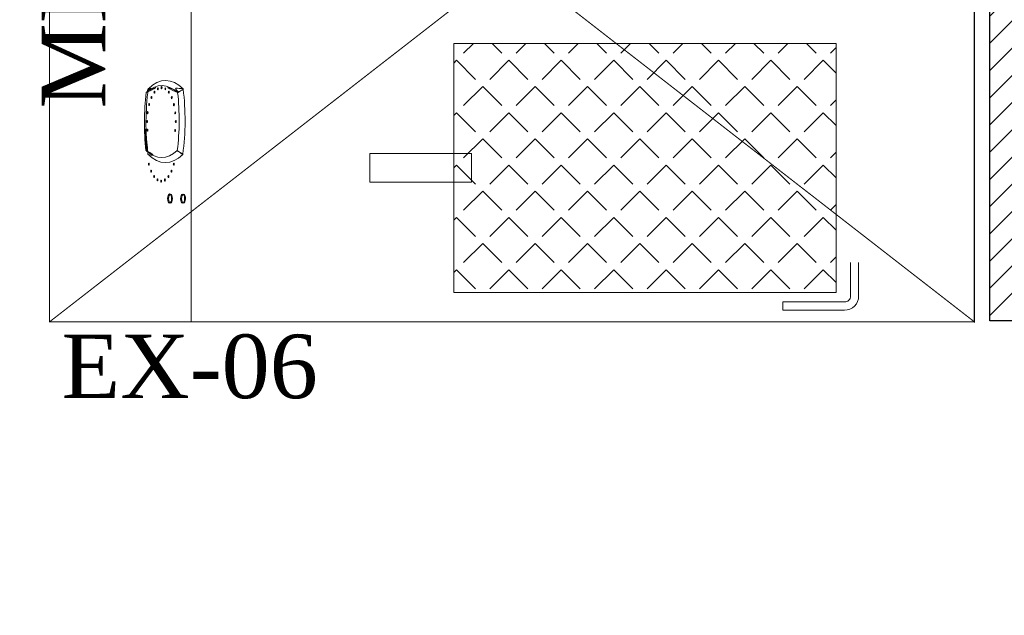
# Model space of a CAD drawing. Extents: x 3940905 to 4145695, y 925352 to 1109797.
# Tile 813 of 1056: x 4040413 to 4041371, y 1098780 to 1099360. Entities that reach past the tile are written whole.
import ezdxf

# ---------------------------------------------------------------- set-up
doc = ezdxf.new("R2010")
doc.units = 0
doc.header["$LTSCALE"] = 750
doc.header["$MEASUREMENT"] = 0
doc.linetypes.add('DASHED', pattern=[0.75, 0.5, -0.25])
doc.layers.add('CIVIL WALLS', color=7, linetype='CONTINUOUS', lineweight=30)
doc.layers.add('CKD Equipments', color=252, linetype='CONTINUOUS', lineweight=0)
for name, color, linetype in [('CKD-Hood', 1, 'CONTINUOUS'), ('PDF_A - TEXT', 7, 'CONTINUOUS'), ('S-Hatch_8', 7, 'CONTINUOUS')]:
    doc.layers.add(name, color=color, linetype=linetype)
doc.styles.add('CKD_Dimension Text', font='BOOKOS.TTF')

msp = doc.modelspace()

# ---------------------------------------------------------------- hatches: boundary and pattern name
at = {"layer": 'S-Hatch_8'}
h = msp.add_hatch(dxfattribs=at)
h.set_pattern_fill('ANSI31', color=6, scale=150)
h.set_pattern_definition([(45, (55598.31700844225, 54286.19319555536), (-13.25825214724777, 13.25825214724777), [])])
h.paths.add_polyline_path([(4032909.708053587, 1095539.541646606), (4032784.708053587, 1095539.541646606), (4032784.708053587, 1094658.281501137), (4032909.708053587, 1094658.281501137)], flags=16)
h.paths.add_polyline_path([(4032934.708053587, 1095564.541646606), (4032759.708053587, 1095564.541646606), (4032759.708053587, 1094633.281501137), (4032934.708053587, 1094633.281501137)])
h.paths.add_polyline_path([(4036035.805099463, 1097319.499900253), (4036035.805446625, 1097194.494842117), (4032909.708053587, 1097194.499894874), (4032909.708053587, 1096488.478563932), (4032784.708053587, 1096488.478563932), (4032784.708053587, 1097319.499894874)], flags=16)
h.paths.add_polyline_path([(4039335.650346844, 1096588.975552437), (4040986.995104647, 1096589.000484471), (4040986.995104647, 1096464.000484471), (4039335.650346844, 1096463.975552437)], flags=17)
h.paths.add_polyline_path([(4039335.650346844, 1096613.975552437), (4041011.995104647, 1096614.000484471), (4041011.995104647, 1096439.000484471), (4039335.650346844, 1096438.975552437)])
h.paths.add_polyline_path([(4040861.995129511, 1095258.735381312), (4040861.995129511, 1095688.975552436), (4040986.995129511, 1095688.975552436), (4040986.995129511, 1095258.735381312), (4042011.995129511, 1095258.735381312), (4042011.995129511, 1095133.635725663), (4039635.806663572, 1095133.585897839), (4039635.806663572, 1095258.685553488)], flags=16)
h.paths.add_polyline_path([(4040836.995129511, 1095283.635725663), (4040836.995129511, 1095688.975552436), (4041011.995129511, 1095688.975552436), (4041011.995129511, 1095283.635725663), (4042036.995129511, 1095283.635725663), (4042036.995129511, 1095108.635725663), (4039635.806663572, 1095108.635725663), (4039635.806663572, 1095283.635725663)])
h.paths.add_polyline_path([(4044826.613418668, 1095744.138282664), (4044825.062161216, 1098019.678180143), (4044714.130296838, 1098019.437301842), (4044714.130296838, 1096994.436953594), (4043386.995129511, 1096994.436953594), (4043386.995129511, 1098078.435079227), (4043261.995129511, 1098078.435079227), (4043261.995129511, 1094831.376994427), (4043386.995129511, 1094831.376994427), (4043386.995129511, 1096869.437371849), (4044714.132659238, 1096869.437371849), (4044714.127934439, 1095868.902017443), (4044186.933132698, 1095868.925353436), (4044186.933132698, 1095743.925378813)], flags=17)
h.paths.add_polyline_path([(4044825.045283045, 1098044.43677232), (4044689.130296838, 1098044.437301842), (4044689.130296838, 1097019.436953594), (4043411.995129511, 1097019.436953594), (4043411.995129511, 1098103.435079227), (4043236.995129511, 1098103.435079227), (4043236.995129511, 1094806.376994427), (4043411.995129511, 1094806.376994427), (4043411.995129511, 1096844.437371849), (4044689.131477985, 1096844.437371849), (4044689.129115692, 1095893.903200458), (4044161.933132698, 1095893.92653471), (4044161.933132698, 1095718.926560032), (4044826.630296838, 1095719.379690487)])
h.paths.add_polyline_path([(4043386.995129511, 1099092.269813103), (4043753.586112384, 1099092.269813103), (4043753.586112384, 1099217.269813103), (4043263.420355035, 1099217.269813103), (4043263.420355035, 1098878.431147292), (4043386.995129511, 1098878.431147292)], flags=16)
h.paths.add_polyline_path([(4043411.995129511, 1099067.269813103), (4043753.586112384, 1099067.269813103), (4043753.586112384, 1099242.269813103), (4043236.948396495, 1099242.269813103), (4043236.995129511, 1098853.431147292), (4043411.995129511, 1098853.431147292)])
h.paths.add_polyline_path([(4041381.48962328, 1099092.269813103), (4041381.48962328, 1102053.431147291), (4041506.48962328, 1102053.431147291), (4041506.48962328, 1099217.269813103), (4042311.104466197, 1099217.269813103), (4042311.104466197, 1099092.269813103)], flags=16)
h.paths.add_polyline_path([(4041356.48962328, 1099067.269813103), (4041356.48962328, 1102078.431147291), (4041531.48962328, 1102078.431147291), (4041531.48962328, 1099242.269813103), (4042336.104466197, 1099242.269813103), (4042336.104466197, 1099067.269813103)])
h.paths.add_polyline_path([(4035556.806663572, 1097344.499894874), (4035556.806663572, 1097319.499900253), (4035436.806663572, 1097319.499900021), (4035436.806663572, 1097344.499894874), (4032759.708053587, 1097344.499894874), (4032759.708053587, 1096463.478563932), (4032934.708053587, 1096463.478563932), (4032934.708053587, 1097169.499894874), (4036035.80666357, 1097168.94985208), (4036035.80666357, 1097344.499894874)])

# ---------------------------------------------------------------- linework, layer by layer
at = {"layer": 'CIVIL WALLS', "color": 6, "elevation": -7.609400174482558}
msp.add_lwpolyline([(4041356.48962328, 1099067.269813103), (4041356.48962328, 1102078.431147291), (4041531.48962328, 1102078.431147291), (4041531.48962328, 1099242.269813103), (4042336.104466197, 1099242.269813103), (4042336.104466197, 1099067.269813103)], close=True, dxfattribs=at)
at = {"layer": 'CKD Equipments'}
for p, q in [((4040579.237558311, 1099701.171513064, -7.609400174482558), (4040579.237558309, 1099066.171513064, -7.609400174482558)), ((4041341.237558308, 1099066.171513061, -7.609400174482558), (4041341.23755831, 1099701.171513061, -7.609400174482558)), ((4041206.870065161, 1099337.297465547, -7.609400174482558), (4040834.87758484, 1099337.297465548, -7.609400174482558)), ((4040834.87758484, 1099337.297465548, -7.609400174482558), (4040834.877584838, 1099094.920536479, -7.609400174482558)), ((4041206.87006516, 1099094.920536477, -7.609400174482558), (4041206.870065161, 1099337.297465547, -7.609400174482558)), ((4040852.047259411, 1099230.067042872, -7.609400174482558), (4040753.098870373, 1099230.067042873, -7.609400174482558)), ((4040753.098870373, 1099230.067042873, -7.609400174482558), (4040753.098870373, 1099202.150959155, -7.609400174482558)), ((4040852.047259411, 1099202.150959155, -7.609400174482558), (4040852.047259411, 1099230.067042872, -7.609400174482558)), ((4040753.098870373, 1099202.150959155, -7.609400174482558), (4040852.047259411, 1099202.150959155, -7.609400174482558)), ((4040834.877584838, 1099094.920536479, -7.609400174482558), (4041206.87006516, 1099094.920536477, -7.609400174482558)), ((4041155.189687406, 1099077.616094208, -7.609400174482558), (4041155.189687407, 1099085.616094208, -7.609400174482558)), ((4040579.237558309, 1099066.171513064, -7.609400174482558), (4041341.237558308, 1099066.171513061, -7.609400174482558))]:
    msp.add_line(p, q, dxfattribs=at)
at = {"layer": 'CKD Equipments', "linetype": 'Continuous'}
for p, q in [((4040853.943101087, 1099337.297465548, -7.609400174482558), (4040844.474765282, 1099327.829129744, -7.609400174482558)), ((4040872.086122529, 1099337.297465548, -7.609400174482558), (4040881.554458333, 1099327.829129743, -7.609400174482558)), ((4040904.927679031, 1099337.297465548, -7.609400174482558), (4040895.459343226, 1099327.829129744, -7.609400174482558)), ((4040923.070700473, 1099337.297465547, -7.609400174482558), (4040932.539036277, 1099327.829129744, -7.609400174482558)), ((4040955.912256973, 1099337.297465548, -7.609400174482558), (4040946.44392117, 1099327.829129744, -7.609400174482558)), ((4040974.055278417, 1099337.297465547, -7.609400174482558), (4040983.52361422, 1099327.829129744, -7.609400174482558)), ((4041006.896834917, 1099337.297465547, -7.609400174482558), (4040997.428499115, 1099327.829129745, -7.609400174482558)), ((4041025.039856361, 1099337.297465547, -7.609400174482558), (4041034.508192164, 1099327.829129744, -7.609400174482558)), ((4041057.88141286, 1099337.297465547, -7.609400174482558), (4041048.413077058, 1099327.829129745, -7.609400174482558)), ((4041076.024434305, 1099337.297465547, -7.609400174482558), (4041085.492770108, 1099327.829129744, -7.609400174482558)), ((4041108.865990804, 1099337.297465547, -7.609400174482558), (4041099.397655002, 1099327.829129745, -7.609400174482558)), ((4041127.009012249, 1099337.297465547, -7.609400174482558), (4041136.477348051, 1099327.829129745, -7.609400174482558)), ((4041159.850568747, 1099337.297465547, -7.609400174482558), (4041150.382232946, 1099327.829129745, -7.609400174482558)), ((4041177.993590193, 1099337.297465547, -7.609400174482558), (4041187.461925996, 1099327.829129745, -7.609400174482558)), ((4041206.870065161, 1099333.332384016, -7.609400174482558), (4041201.366810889, 1099327.829129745, -7.609400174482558)), ((4040837.522322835, 1099320.876687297, -7.609400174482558), (4040834.877584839, 1099318.231949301, -7.609400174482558)), ((4040837.522322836, 1099320.876687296, -7.609400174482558), (4040856.062169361, 1099302.336840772, -7.609400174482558)), ((4040888.506900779, 1099320.876687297, -7.609400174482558), (4040869.967054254, 1099302.336840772, -7.609400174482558)), ((4040888.50690078, 1099320.876687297, -7.609400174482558), (4040907.046747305, 1099302.336840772, -7.609400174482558)), ((4040939.491478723, 1099320.876687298, -7.609400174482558), (4040920.951632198, 1099302.336840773, -7.609400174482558)), ((4040939.491478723, 1099320.876687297, -7.609400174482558), (4040958.031325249, 1099302.336840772, -7.609400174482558)), ((4040990.476056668, 1099320.876687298, -7.609400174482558), (4040971.936210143, 1099302.336840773, -7.609400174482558)), ((4040990.476056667, 1099320.876687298, -7.609400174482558), (4041009.015903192, 1099302.336840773, -7.609400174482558)), ((4041041.460634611, 1099320.876687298, -7.609400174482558), (4041022.920788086, 1099302.336840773, -7.609400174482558)), ((4041041.460634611, 1099320.876687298, -7.609400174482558), (4041060.000481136, 1099302.336840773, -7.609400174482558)), ((4041092.445212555, 1099320.876687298, -7.609400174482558), (4041073.90536603, 1099302.336840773, -7.609400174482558)), ((4041092.445212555, 1099320.876687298, -7.609400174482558), (4041110.98505908, 1099302.336840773, -7.609400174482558)), ((4041143.429790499, 1099320.876687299, -7.609400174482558), (4041124.889943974, 1099302.336840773, -7.609400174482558)), ((4041143.429790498, 1099320.876687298, -7.609400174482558), (4041161.969637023, 1099302.336840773, -7.609400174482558)), ((4041194.414368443, 1099320.876687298, -7.609400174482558), (4041175.874521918, 1099302.336840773, -7.609400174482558)), ((4041194.414368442, 1099320.876687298, -7.609400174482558), (4041206.87006516, 1099308.420990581, -7.609400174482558)), ((4040863.014611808, 1099295.384398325, -7.609400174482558), (4040844.474765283, 1099276.8445518, -7.609400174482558)), ((4040863.014611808, 1099295.384398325, -7.609400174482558), (4040881.554458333, 1099276.8445518, -7.609400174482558)), ((4040913.999189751, 1099295.384398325, -7.609400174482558), (4040895.459343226, 1099276.8445518, -7.609400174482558)), ((4040913.999189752, 1099295.384398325, -7.609400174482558), (4040932.539036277, 1099276.8445518, -7.609400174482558)), ((4040964.983767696, 1099295.384398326, -7.609400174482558), (4040946.443921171, 1099276.844551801, -7.609400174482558)), ((4040964.983767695, 1099295.384398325, -7.609400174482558), (4040983.52361422, 1099276.8445518, -7.609400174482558)), ((4041015.968345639, 1099295.384398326, -7.609400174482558), (4040997.428499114, 1099276.844551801, -7.609400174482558)), ((4041015.968345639, 1099295.384398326, -7.609400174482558), (4041034.508192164, 1099276.844551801, -7.609400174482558)), ((4041066.952923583, 1099295.384398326, -7.609400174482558), (4041048.413077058, 1099276.844551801, -7.609400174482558)), ((4041066.952923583, 1099295.384398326, -7.609400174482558), (4041085.492770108, 1099276.844551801, -7.609400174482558)), ((4041117.937501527, 1099295.384398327, -7.609400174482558), (4041099.397655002, 1099276.844551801, -7.609400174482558)), ((4041117.937501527, 1099295.384398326, -7.609400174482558), (4041136.477348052, 1099276.844551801, -7.609400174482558)), ((4041168.922079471, 1099295.384398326, -7.609400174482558), (4041150.382232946, 1099276.844551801, -7.609400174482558)), ((4041168.92207947, 1099295.384398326, -7.609400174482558), (4041187.461925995, 1099276.844551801, -7.609400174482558)), ((4041206.87006516, 1099282.347806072, -7.609400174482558), (4041201.366810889, 1099276.844551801, -7.609400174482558)), ((4040837.522322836, 1099269.892109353, -7.609400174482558), (4040834.87758484, 1099267.247371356, -7.609400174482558)), ((4040837.522322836, 1099269.892109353, -7.609400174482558), (4040856.062169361, 1099251.352262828, -7.609400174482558)), ((4040888.506900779, 1099269.892109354, -7.609400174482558), (4040869.967054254, 1099251.352262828, -7.609400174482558)), ((4040888.506900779, 1099269.892109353, -7.609400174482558), (4040907.046747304, 1099251.352262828, -7.609400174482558)), ((4040939.491478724, 1099269.892109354, -7.609400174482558), (4040920.951632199, 1099251.352262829, -7.609400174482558)), ((4040939.491478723, 1099269.892109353, -7.609400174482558), (4040958.031325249, 1099251.352262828, -7.609400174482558)), ((4040990.476056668, 1099269.892109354, -7.609400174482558), (4040971.936210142, 1099251.352262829, -7.609400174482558)), ((4040990.476056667, 1099269.892109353, -7.609400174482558), (4041009.015903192, 1099251.352262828, -7.609400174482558)), ((4041041.460634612, 1099269.892109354, -7.609400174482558), (4041022.920788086, 1099251.352262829, -7.609400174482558)), ((4041041.460634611, 1099269.892109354, -7.609400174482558), (4041060.000481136, 1099251.352262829, -7.609400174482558)), ((4041092.445212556, 1099269.892109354, -7.609400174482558), (4041073.905366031, 1099251.352262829, -7.609400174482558)), ((4041092.445212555, 1099269.892109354, -7.609400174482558), (4041110.98505908, 1099251.352262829, -7.609400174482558)), ((4041143.429790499, 1099269.892109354, -7.609400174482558), (4041124.889943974, 1099251.352262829, -7.609400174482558)), ((4041143.429790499, 1099269.892109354, -7.609400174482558), (4041161.969637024, 1099251.352262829, -7.609400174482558)), ((4041194.414368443, 1099269.892109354, -7.609400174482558), (4041175.874521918, 1099251.352262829, -7.609400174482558)), ((4041194.414368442, 1099269.892109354, -7.609400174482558), (4041206.870065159, 1099257.436412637, -7.609400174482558)), ((4040863.014611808, 1099244.399820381, -7.609400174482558), (4040844.474765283, 1099225.859973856, -7.609400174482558)), ((4040863.014611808, 1099244.399820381, -7.609400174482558), (4040881.554458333, 1099225.859973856, -7.609400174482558)), ((4040913.999189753, 1099244.399820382, -7.609400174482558), (4040895.459343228, 1099225.859973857, -7.609400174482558)), ((4040913.999189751, 1099244.399820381, -7.609400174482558), (4040932.539036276, 1099225.859973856, -7.609400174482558)), ((4040964.983767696, 1099244.399820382, -7.609400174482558), (4040946.443921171, 1099225.859973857, -7.609400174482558)), ((4040964.983767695, 1099244.399820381, -7.609400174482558), (4040983.52361422, 1099225.859973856, -7.609400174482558)), ((4041015.96834564, 1099244.399820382, -7.609400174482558), (4040997.428499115, 1099225.859973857, -7.609400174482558)), ((4041015.968345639, 1099244.399820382, -7.609400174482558), (4041034.508192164, 1099225.859973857, -7.609400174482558)), ((4041066.952923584, 1099244.399820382, -7.609400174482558), (4041048.413077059, 1099225.859973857, -7.609400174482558)), ((4041066.952923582, 1099244.399820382, -7.609400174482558), (4041085.492770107, 1099225.859973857, -7.609400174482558)), ((4041117.937501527, 1099244.399820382, -7.609400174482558), (4041099.397655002, 1099225.859973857, -7.609400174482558)), ((4041117.937501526, 1099244.399820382, -7.609400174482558), (4041136.477348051, 1099225.859973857, -7.609400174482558)), ((4041168.922079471, 1099244.399820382, -7.609400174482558), (4041150.382232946, 1099225.859973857, -7.609400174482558)), ((4041168.92207947, 1099244.399820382, -7.609400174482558), (4041187.461925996, 1099225.859973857, -7.609400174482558)), ((4041206.87006516, 1099231.363228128, -7.609400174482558), (4041201.36681089, 1099225.859973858, -7.609400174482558)), ((4040837.522322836, 1099218.90753141, -7.609400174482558), (4040834.877584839, 1099216.262793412, -7.609400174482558)), ((4040837.522322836, 1099218.907531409, -7.609400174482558), (4040856.062169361, 1099200.367684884, -7.609400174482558)), ((4040888.506900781, 1099218.90753141, -7.609400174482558), (4040869.967054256, 1099200.367684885, -7.609400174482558)), ((4040888.50690078, 1099218.907531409, -7.609400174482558), (4040907.046747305, 1099200.367684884, -7.609400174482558)), ((4040939.491478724, 1099218.90753141, -7.609400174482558), (4040920.951632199, 1099200.367684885, -7.609400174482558)), ((4040939.491478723, 1099218.907531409, -7.609400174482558), (4040958.031325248, 1099200.367684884, -7.609400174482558)), ((4040990.476056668, 1099218.90753141, -7.609400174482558), (4040971.936210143, 1099200.367684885, -7.609400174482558)), ((4040990.476056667, 1099218.90753141, -7.609400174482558), (4041009.015903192, 1099200.367684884, -7.609400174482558)), ((4041041.460634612, 1099218.90753141, -7.609400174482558), (4041022.920788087, 1099200.367684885, -7.609400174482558)), ((4041041.460634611, 1099218.90753141, -7.609400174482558), (4041060.000481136, 1099200.367684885, -7.609400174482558)), ((4041092.445212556, 1099218.90753141, -7.609400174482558), (4041073.905366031, 1099200.367684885, -7.609400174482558)), ((4041092.445212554, 1099218.90753141, -7.609400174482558), (4041110.985059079, 1099200.367684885, -7.609400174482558)), ((4041143.429790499, 1099218.90753141, -7.609400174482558), (4041124.889943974, 1099200.367684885, -7.609400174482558)), ((4041143.429790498, 1099218.90753141, -7.609400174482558), (4041161.969637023, 1099200.367684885, -7.609400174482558)), ((4041194.414368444, 1099218.907531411, -7.609400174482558), (4041175.874521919, 1099200.367684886, -7.609400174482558)), ((4041194.414368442, 1099218.90753141, -7.609400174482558), (4041206.870065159, 1099206.451834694, -7.609400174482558)), ((4040863.014611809, 1099193.415242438, -7.609400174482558), (4040844.474765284, 1099174.875395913, -7.609400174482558)), ((4040863.014611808, 1099193.415242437, -7.609400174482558), (4040881.554458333, 1099174.875395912, -7.609400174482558)), ((4040913.999189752, 1099193.415242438, -7.609400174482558), (4040895.459343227, 1099174.875395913, -7.609400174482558)), ((4040913.999189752, 1099193.415242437, -7.609400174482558), (4040932.539036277, 1099174.875395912, -7.609400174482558)), ((4040964.983767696, 1099193.415242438, -7.609400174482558), (4040946.443921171, 1099174.875395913, -7.609400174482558)), ((4040964.983767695, 1099193.415242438, -7.609400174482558), (4040983.52361422, 1099174.875395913, -7.609400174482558)), ((4041015.96834564, 1099193.415242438, -7.609400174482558), (4040997.428499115, 1099174.875395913, -7.609400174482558)), ((4041015.968345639, 1099193.415242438, -7.609400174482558), (4041034.508192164, 1099174.875395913, -7.609400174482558)), ((4041066.952923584, 1099193.415242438, -7.609400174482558), (4041048.413077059, 1099174.875395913, -7.609400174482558)), ((4041066.952923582, 1099193.415242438, -7.609400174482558), (4041085.492770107, 1099174.875395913, -7.609400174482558)), ((4041117.937501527, 1099193.415242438, -7.609400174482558), (4041099.397655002, 1099174.875395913, -7.609400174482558)), ((4041117.937501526, 1099193.415242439, -7.609400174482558), (4041136.477348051, 1099174.875395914, -7.609400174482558)), ((4041168.922079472, 1099193.415242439, -7.609400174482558), (4041150.382232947, 1099174.875395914, -7.609400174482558)), ((4041168.92207947, 1099193.415242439, -7.609400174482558), (4041187.461925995, 1099174.875395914, -7.609400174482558)), ((4041206.87006516, 1099180.378650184, -7.609400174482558), (4041201.366810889, 1099174.875395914, -7.609400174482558)), ((4040837.522322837, 1099167.922953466, -7.609400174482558), (4040834.877584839, 1099165.278215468, -7.609400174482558)), ((4040837.522322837, 1099167.922953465, -7.609400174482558), (4040856.062169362, 1099149.38310694, -7.609400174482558)), ((4040888.50690078, 1099167.922953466, -7.609400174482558), (4040869.967054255, 1099149.383106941, -7.609400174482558)), ((4040888.50690078, 1099167.922953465, -7.609400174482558), (4040907.046747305, 1099149.383106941, -7.609400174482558)), ((4040939.491478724, 1099167.922953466, -7.609400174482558), (4040920.951632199, 1099149.383106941, -7.609400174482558)), ((4040939.491478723, 1099167.922953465, -7.609400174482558), (4040958.031325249, 1099149.383106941, -7.609400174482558)), ((4040990.476056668, 1099167.922953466, -7.609400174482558), (4040971.936210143, 1099149.383106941, -7.609400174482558)), ((4040990.476056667, 1099167.922953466, -7.609400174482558), (4041009.015903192, 1099149.383106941, -7.609400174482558)), ((4041041.460634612, 1099167.922953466, -7.609400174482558), (4041022.920788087, 1099149.383106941, -7.609400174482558)), ((4041041.460634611, 1099167.922953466, -7.609400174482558), (4041060.000481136, 1099149.383106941, -7.609400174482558)), ((4041092.445212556, 1099167.922953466, -7.609400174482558), (4041073.905366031, 1099149.383106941, -7.609400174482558)), ((4041092.445212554, 1099167.922953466, -7.609400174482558), (4041110.985059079, 1099149.383106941, -7.609400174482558)), ((4041143.4297905, 1099167.922953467, -7.609400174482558), (4041124.889943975, 1099149.383106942, -7.609400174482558)), ((4041143.429790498, 1099167.922953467, -7.609400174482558), (4041161.969637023, 1099149.383106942, -7.609400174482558)), ((4041194.414368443, 1099167.922953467, -7.609400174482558), (4041175.874521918, 1099149.383106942, -7.609400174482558)), ((4041194.414368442, 1099167.922953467, -7.609400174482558), (4041206.870065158, 1099155.46725675, -7.609400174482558)), ((4040863.014611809, 1099142.430664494, -7.609400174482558), (4040844.474765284, 1099123.890817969, -7.609400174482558)), ((4040863.014611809, 1099142.430664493, -7.609400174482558), (4040881.554458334, 1099123.890817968, -7.609400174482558)), ((4040913.999189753, 1099142.430664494, -7.609400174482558), (4040895.459343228, 1099123.890817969, -7.609400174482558)), ((4040913.999189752, 1099142.430664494, -7.609400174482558), (4040932.539036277, 1099123.890817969, -7.609400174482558)), ((4040964.983767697, 1099142.430664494, -7.609400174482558), (4040946.443921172, 1099123.890817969, -7.609400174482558)), ((4040964.983767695, 1099142.430664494, -7.609400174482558), (4040983.52361422, 1099123.890817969, -7.609400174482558)), ((4041015.96834564, 1099142.430664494, -7.609400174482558), (4040997.428499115, 1099123.890817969, -7.609400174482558)), ((4041015.968345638, 1099142.430664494, -7.609400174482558), (4041034.508192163, 1099123.890817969, -7.609400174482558)), ((4041066.952923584, 1099142.430664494, -7.609400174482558), (4041048.413077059, 1099123.890817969, -7.609400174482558)), ((4041066.952923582, 1099142.430664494, -7.609400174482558), (4041085.492770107, 1099123.890817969, -7.609400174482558)), ((4041117.937501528, 1099142.430664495, -7.609400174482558), (4041099.397655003, 1099123.89081797, -7.609400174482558)), ((4041117.937501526, 1099142.430664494, -7.609400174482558), (4041136.477348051, 1099123.89081797, -7.609400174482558)), ((4041168.922079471, 1099142.430664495, -7.609400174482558), (4041150.382232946, 1099123.89081797, -7.609400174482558)), ((4041168.92207947, 1099142.430664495, -7.609400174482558), (4041187.461925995, 1099123.89081797, -7.609400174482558)), ((4041206.87006516, 1099129.394072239, -7.609400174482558), (4041201.36681089, 1099123.89081797, -7.609400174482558)), ((4040837.522322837, 1099116.938375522, -7.609400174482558), (4040834.877584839, 1099114.293637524, -7.609400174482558)), ((4040837.522322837, 1099116.938375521, -7.609400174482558), (4040856.062169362, 1099098.398528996, -7.609400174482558)), ((4040888.506900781, 1099116.938375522, -7.609400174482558), (4040869.967054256, 1099098.398528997, -7.609400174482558)), ((4040888.50690078, 1099116.938375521, -7.609400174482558), (4040907.046747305, 1099098.398528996, -7.609400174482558)), ((4040939.491478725, 1099116.938375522, -7.609400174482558), (4040920.9516322, 1099098.398528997, -7.609400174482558)), ((4040939.491478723, 1099116.938375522, -7.609400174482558), (4040958.031325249, 1099098.398528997, -7.609400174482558)), ((4040990.476056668, 1099116.938375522, -7.609400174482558), (4040971.936210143, 1099098.398528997, -7.609400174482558)), ((4040990.476056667, 1099116.938375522, -7.609400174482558), (4041009.015903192, 1099098.398528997, -7.609400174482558)), ((4041041.460634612, 1099116.938375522, -7.609400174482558), (4041022.920788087, 1099098.398528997, -7.609400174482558)), ((4041041.46063461, 1099116.938375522, -7.609400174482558), (4041060.000481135, 1099098.398528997, -7.609400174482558)), ((4041092.445212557, 1099116.938375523, -7.609400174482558), (4041073.905366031, 1099098.398528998, -7.609400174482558)), ((4041092.445212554, 1099116.938375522, -7.609400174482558), (4041110.985059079, 1099098.398528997, -7.609400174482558)), ((4041143.429790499, 1099116.938375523, -7.609400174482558), (4041124.889943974, 1099098.398528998, -7.609400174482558)), ((4041143.429790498, 1099116.938375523, -7.609400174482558), (4041161.969637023, 1099098.398528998, -7.609400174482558)), ((4041194.414368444, 1099116.938375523, -7.609400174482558), (4041175.874521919, 1099098.398528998, -7.609400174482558)), ((4041194.414368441, 1099116.938375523, -7.609400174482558), (4041206.870065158, 1099104.482678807, -7.609400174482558))]:
    msp.add_line(p, q, dxfattribs=at)
at = {"layer": 'CKD Equipments', "color": 0, "lineweight": 5}
for p, q in [((4041220.852035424, 1099123.871750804, -7.609400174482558), (4041220.852035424, 1099091.237430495, -7.609400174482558)), ((4041228.852035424, 1099123.871750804, -7.609400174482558), (4041228.852035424, 1099091.333798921, -7.609400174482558)), ((4041215.126046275, 1099085.616094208, -7.609400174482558), (4041155.189687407, 1099085.616094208, -7.609400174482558)), ((4041214.972255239, 1099077.616094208, -7.609400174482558), (4041155.189687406, 1099077.616094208, -7.609400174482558))]:
    msp.add_line(p, q, dxfattribs=at)
at = {"layer": 'CKD Equipments', "extrusion": (-0.9062889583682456, 0.005831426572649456, 0.4226184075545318)}
for centre in [(-1125265.062066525, 1705242.804649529, -3655182.20065613), (-1125268.358780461, 1705250.76362104, -3655182.200656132), (-1125269.483228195, 1705259.304649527, -3655182.200656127), (-1125268.358780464, 1705267.845678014, -3655182.200656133), (-1125265.062066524, 1705275.804649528, -3655182.200656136), (-1125252.9832282, 1705230.725811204, -3655182.200656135), (-1125259.817751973, 1705235.970125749, -3655182.200656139), (-1125259.817751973, 1705282.639173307, -3655182.200656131), (-1125252.983228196, 1705287.883487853, -3655182.200656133), (-1125245.024256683, 1705227.429097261, -3655182.200656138), (-1125245.024256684, 1705291.180201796, -3655182.200656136), (-1125236.483228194, 1705226.304649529, -3655182.200656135), (-1125236.4832282, 1705292.30464953, -3655182.20065614), (-1125227.9421997, 1705227.42909726, -3655182.200656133), (-1125227.942199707, 1705291.180201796, -3655182.200656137), (-1125194.983745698, 1705230.793792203, -3655182.346441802), (-1125194.9837457, 1705287.951468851, -3655182.346441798), (-1125188.14922192, 1705236.038106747, -3655182.3464418), (-1125188.14922192, 1705282.707154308, -3655182.346441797), (-1125182.904907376, 1705242.87263053, -3655182.346441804), (-1125179.608193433, 1705250.831602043, -3655182.346441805), (-1125178.483745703, 1705259.372630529, -3655182.346441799), (-1125179.608193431, 1705267.913659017, -3655182.346441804), (-1125182.904907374, 1705275.87263053, -3655182.346441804)]:
    msp.add_circle(centre, 1, dxfattribs=at)
at = {"layer": 'CKD Equipments', "extrusion": (-0.9062889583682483, 0.005831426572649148, 0.4226184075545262)}
for centre in [(-1125161.483745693, 1705271.872630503, -3655185.646441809), (-1125161.48374569, 1705301.872630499, -3655185.646441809)]:
    msp.add_circle(centre, 4.500000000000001, dxfattribs=at)
at = {"layer": 'CKD Equipments', "extrusion": (-0.9062889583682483, 0.005831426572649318, 0.4226184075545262)}
for centre in [(-1125161.483745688, 1705271.872630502, -3655185.646441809), (-1125161.483745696, 1705301.872630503, -3655185.646441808)]:
    msp.add_circle(centre, 4.500000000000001, dxfattribs=at)
at = {"layer": 'CKD Equipments', "extrusion": (0.9062889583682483, -0.005831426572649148, -0.4226184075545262)}
for centre in [(1125161.483745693, 1705271.872630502, 3655186.646441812), (1125161.483745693, 1705301.872630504, 3655186.646441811)]:
    msp.add_circle(centre, 4.500000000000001, dxfattribs=at)
at = {"layer": 'CKD Equipments', "extrusion": (0.9062889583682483, -0.005831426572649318, -0.4226184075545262)}
for centre in [(1125161.483745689, 1705271.8726305, 3655186.646441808), (1125161.483745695, 1705301.872630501, 3655186.646441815)]:
    msp.add_circle(centre, 4.500000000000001, dxfattribs=at)
at = {"layer": 'CKD Equipments', "extrusion": (-0.9062889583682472, 0.005831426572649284, 0.4226184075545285)}
for start, end in [(158.6357164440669, 200.8166144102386), (200.8166144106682, 201.5522999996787), (158.4476999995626, 158.6357164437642)]:
    msp.add_arc((-1125173.361764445, 1705259.55215445, -3655182.500656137), 98.11760021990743, start, end, dxfattribs=at)
at = {"layer": 'CKD Equipments', "extrusion": (0.9062889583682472, -0.005831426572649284, -0.4226184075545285)}
for start, end in [(339.1833855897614, 21.36428355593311), (338.4477000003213, 339.1833855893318), (21.36428355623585, 21.55230000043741)]:
    msp.add_arc((1125173.361764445, 1705259.55215445, 3655182.500656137), 98.11760021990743, start, end, dxfattribs=at)
at = {"layer": 'CKD Equipments', "extrusion": (0.9062889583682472, -0.005831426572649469, -0.4226184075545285)}
msp.add_arc((1125173.361764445, 1705259.552154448, 3655186.500656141), 103.1176002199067, 337.1870446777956, 22.81295702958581, dxfattribs=at)
msp.add_arc((1125173.361764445, 1705259.552154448, 3655186.500656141), 103.1176002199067, 337.1870446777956, 22.81295702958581, dxfattribs=at)
at = {"layer": 'CKD Equipments', "extrusion": (-0.9062889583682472, 0.005831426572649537, 0.4226184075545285)}
msp.add_arc((-1125236.48322819, 1705321.573671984, -3655182.500656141), 102.0215172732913, 253.9911946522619, 286.0090959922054, dxfattribs=at)
at = {"layer": 'CKD Equipments', "extrusion": (0.9062889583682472, -0.005831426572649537, -0.4226184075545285)}
msp.add_arc((1125236.48322819, 1705321.573671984, 3655182.500656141), 102.0215172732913, 253.9909040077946, 286.0088053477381, dxfattribs=at)
at = {"layer": 'CKD Equipments', "extrusion": (0.9062889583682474, -0.005831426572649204, -0.422618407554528)}
msp.add_arc((1125236.483228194, 1705321.573671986, 3655186.500656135), 107.0215172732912, 252.8001710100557, 287.1998289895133, dxfattribs=at)
msp.add_arc((1125236.483228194, 1705321.573671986, 3655186.500656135), 107.0215172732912, 252.8001710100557, 287.1998289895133, dxfattribs=at)
at = {"layer": 'CKD Equipments', "extrusion": (0.9062889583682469, -0.005831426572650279, -0.4226184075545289)}
msp.add_arc((1125268.415172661, 1705219.279972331, 3655186.500656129), 0.2910178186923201, 168.45060310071, 90.41950030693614, dxfattribs=at)
msp.add_arc((1125268.415172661, 1705219.279972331, 3655186.500656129), 0.2910178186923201, 168.45060310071, 90.41950030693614, dxfattribs=at)
at = {"layer": 'CKD Equipments', "extrusion": (-0.9062889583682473, 0.005831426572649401, 0.4226184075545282)}
msp.add_arc((-1125236.483228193, 1705197.530636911, -3655182.500656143), 102.0215172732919, 73.99090400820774, 106.0088053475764, dxfattribs=at)
at = {"layer": 'CKD Equipments', "extrusion": (0.9062889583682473, -0.005831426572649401, -0.4226184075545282)}
msp.add_arc((1125236.483228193, 1705197.530636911, 3655182.500656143), 102.0215172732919, 73.99119465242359, 106.0090959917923, dxfattribs=at)
at = {"layer": 'CKD Equipments', "extrusion": (0.9062889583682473, -0.005831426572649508, -0.4226184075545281)}
msp.add_arc((1125236.483228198, 1705197.53063691, 3655186.500656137), 107.0215172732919, 72.7946594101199, 107.2053405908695, dxfattribs=at)
msp.add_arc((1125236.483228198, 1705197.53063691, 3655186.500656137), 107.0215172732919, 72.7946594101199, 107.2053405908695, dxfattribs=at)
at = {"layer": 'CKD Equipments', "extrusion": (0.9062889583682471, -0.005831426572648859, -0.4226184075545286)}
msp.add_arc((1125267.995485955, 1705299.314038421, 3655186.500656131), 0.4716357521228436, 27.70713434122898, 72.17206862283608, dxfattribs=at)
msp.add_arc((1125267.995485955, 1705299.314038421, 3655186.500656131), 0.4716357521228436, 27.70713434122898, 72.17206862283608, dxfattribs=at)
at = {"layer": 'CKD Equipments', "extrusion": (-0.906288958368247, 0.005831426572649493, 0.4226184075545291)}
for start, end in [(338.4372906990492, 339.17331369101), (339.1733136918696, 21.37460833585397), (21.37460833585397, 21.56271100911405)]:
    msp.add_arc((-1125299.555326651, 1705259.552154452, -3655182.500656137), 98.0720982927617, start, end, dxfattribs=at)
at = {"layer": 'CKD Equipments', "extrusion": (0.906288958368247, -0.005831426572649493, -0.4226184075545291)}
for start, end in [(200.82668630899, 201.5627093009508), (158.625391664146, 200.8266863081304), (158.437288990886, 158.625391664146)]:
    msp.add_arc((1125299.555326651, 1705259.552154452, 3655182.500656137), 98.0720982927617, start, end, dxfattribs=at)
at = {"layer": 'CKD Equipments', "extrusion": (0.9062889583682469, -0.005831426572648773, -0.422618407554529)}
msp.add_arc((1125204.551283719, 1705219.279972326, 3655186.500656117), 0.2910178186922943, 89.58049923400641, 11.54939667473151, dxfattribs=at)
msp.add_arc((1125204.551283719, 1705219.279972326, 3655186.500656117), 0.2910178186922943, 89.58049923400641, 11.54939667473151, dxfattribs=at)
at = {"layer": 'CKD Equipments', "extrusion": (0.9062889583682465, -0.005831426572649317, -0.4226184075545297)}
msp.add_arc((1125299.555326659, 1705259.552154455, 3655186.500656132), 103.0720982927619, 157.1764042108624, 202.8235957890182, dxfattribs=at)
msp.add_arc((1125299.555326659, 1705259.552154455, 3655186.500656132), 103.0720982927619, 157.1764042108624, 202.8235957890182, dxfattribs=at)
at = {"layer": 'CKD Equipments', "extrusion": (0.9062889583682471, -0.005831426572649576, -0.4226184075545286)}
msp.add_arc((1125204.970970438, 1705299.314038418, 3655186.500656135), 0.4716357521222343, 107.8279314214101, 152.2928654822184, dxfattribs=at)
msp.add_arc((1125204.970970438, 1705299.314038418, 3655186.500656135), 0.4716357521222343, 107.8279314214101, 152.2928654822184, dxfattribs=at)
at = {"layer": 'CKD Equipments', "color": 0, "lineweight": 5}
for centre, radius, start, end in [((4041215.395635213, 1099091.068449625, -7.609400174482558), 13.45901619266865, 268.197350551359, 1.129679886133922), ((4041215.395635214, 1099091.068449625, -7.609400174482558), 5.459016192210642, 267.1693445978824, 1.773842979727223)]:
    msp.add_arc(centre, radius, start, end, dxfattribs=at)
at = {"layer": 'CKD Equipments'}
for points in [[(4040536.549989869, 1099291.024060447, 707.4157769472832), (4040547.03829792, 1099295.429243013, 731.2338852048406), (4040549.017935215, 1099295.838496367, 736.8606126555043), (4040535.721086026, 1099289.485778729, 709.8208049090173)], [(4040536.549989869, 1099291.024060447, 707.4157769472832), (4040547.03829792, 1099295.429243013, 731.2338852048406), (4040549.017935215, 1099295.838496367, 736.8606126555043), (4040535.721086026, 1099289.485778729, 709.8208049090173)], [(4040537.706569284, 1099293.266883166, 704.5616215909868), (4040537.211197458, 1099292.157203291, 706.66956179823), (4040536.715825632, 1099291.047523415, 708.7775020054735), (4040536.220453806, 1099289.937843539, 710.8854422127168)], [(4040537.706569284, 1099293.266883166, 704.5616215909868), (4040537.211197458, 1099292.157203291, 706.66956179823), (4040536.715825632, 1099291.047523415, 708.7775020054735), (4040536.220453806, 1099289.937843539, 710.8854422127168)], [(4040537.606388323, 1099292.984527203, 704.3506834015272), (4040540.064013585, 1099293.769873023, 711.3779461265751), (4040542.558244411, 1099294.407418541, 718.4857474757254), (4040536.549989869, 1099291.024060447, 707.4157769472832)], [(4040537.606388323, 1099292.984527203, 704.3506834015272), (4040540.064013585, 1099293.769873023, 711.3779461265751), (4040542.558244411, 1099294.407418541, 718.4857474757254), (4040536.549989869, 1099291.024060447, 707.4157769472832)], [(4040567.167187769, 1099290.149546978, 775.3199187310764), (4040553.787881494, 1099295.798187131, 747.1927966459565), (4040552.392727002, 1099296.022968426, 744.8400683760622), (4040566.059899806, 1099289.4083546, 774.8822952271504)], [(4040567.167187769, 1099290.149546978, 775.3199187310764), (4040553.787881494, 1099295.798187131, 747.1927966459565), (4040552.392727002, 1099296.022968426, 744.8400683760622), (4040566.059899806, 1099289.4083546, 774.8822952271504)], [(4040571.499428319, 1099293.049446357, 777.0321113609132), (4040566.089825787, 1099293.837525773, 767.9324197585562), (4040560.642732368, 1099294.698119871, 758.7513298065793), (4040567.168632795, 1099290.150514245, 775.3204898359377)], [(4040571.499428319, 1099293.049446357, 777.0321113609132), (4040566.089825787, 1099293.837525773, 767.9324197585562), (4040560.642732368, 1099294.698119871, 758.7513298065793), (4040567.168632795, 1099290.150514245, 775.3204898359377)], [(4040571.594744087, 1099292.775667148, 777.2402900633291), (4040569.791755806, 1099291.613696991, 776.5448184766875), (4040567.988767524, 1099290.451726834, 775.84934688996), (4040566.185779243, 1099289.289756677, 775.1538753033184)], [(4040571.594744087, 1099292.775667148, 777.2402900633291), (4040569.791755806, 1099291.613696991, 776.5448184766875), (4040567.988767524, 1099290.451726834, 775.84934688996), (4040566.185779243, 1099289.289756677, 775.1538753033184)], [(4040567.168632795, 1099290.150514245, 775.3204898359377), (4040567.151198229, 1099290.157874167, 775.2838386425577), (4040567.133784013, 1099290.16522488, 775.2472312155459), (4040567.167187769, 1099290.149546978, 775.3199187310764)], [(4040567.168632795, 1099290.150514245, 775.3204898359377), (4040567.151198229, 1099290.157874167, 775.2838386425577), (4040567.133784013, 1099290.16522488, 775.2472312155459), (4040567.167187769, 1099290.149546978, 775.3199187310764)], [(4040536.168021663, 1099231.665947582, 707.4160494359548), (4040534.311188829, 1099261.358072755, 704.4114439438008), (4040534.08959945, 1099261.359460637, 705.3232377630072), (4040535.359073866, 1099233.214420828, 709.8209342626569)], [(4040536.168021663, 1099231.665947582, 707.4160494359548), (4040534.311188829, 1099261.358072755, 704.4114439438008), (4040534.08959945, 1099261.359460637, 705.3232377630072), (4040535.359073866, 1099233.214420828, 709.8209342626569)], [(4040537.199140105, 1099229.692199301, 704.3506834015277), (4040535.897367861, 1099247.434831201, 703.0821956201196), (4040535.166795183, 1099255.236010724, 703.1757987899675), (4040536.168021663, 1099231.665947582, 707.4160494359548)], [(4040537.199140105, 1099229.692199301, 704.3506834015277), (4040535.897367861, 1099247.434831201, 703.0821956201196), (4040535.166795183, 1099255.236010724, 703.1757987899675), (4040536.168021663, 1099231.665947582, 707.4160494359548)], [(4040537.29567934, 1099229.408577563, 704.5616215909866), (4040541.566735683, 1099228.233019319, 716.891893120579), (4040546.056967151, 1099227.243040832, 729.6896166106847), (4040535.852544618, 1099232.755760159, 710.8854921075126)], [(4040537.29567934, 1099229.408577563, 704.5616215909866), (4040541.566735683, 1099228.233019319, 716.891893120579), (4040546.056967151, 1099227.243040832, 729.6896166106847), (4040535.852544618, 1099232.755760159, 710.8854921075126)], [(4040566.796047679, 1099232.14465281, 775.3206765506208), (4040566.429451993, 1099232.396894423, 775.1745132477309), (4040566.062856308, 1099232.649136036, 775.0283499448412), (4040565.696260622, 1099232.901377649, 774.8821866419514)], [(4040566.796047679, 1099232.14465281, 775.3206765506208), (4040566.429451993, 1099232.396894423, 775.1745132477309), (4040566.062856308, 1099232.649136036, 775.0283499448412), (4040565.696260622, 1099232.901377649, 774.8821866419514)], [(4040571.187369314, 1099229.46367075, 777.2402900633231), (4040569.399461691, 1099230.648580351, 776.5447753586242), (4040567.611554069, 1099231.833489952, 775.8492606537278), (4040565.823646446, 1099233.018399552, 775.1537459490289)], [(4040571.187369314, 1099229.46367075, 777.2402900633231), (4040569.399461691, 1099230.648580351, 776.5447753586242), (4040567.611554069, 1099231.833489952, 775.8492606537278), (4040565.823646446, 1099233.018399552, 775.1537459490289)], [(4040566.799710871, 1099232.142132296, 775.32213708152), (4040566.798489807, 1099232.142972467, 775.321650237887), (4040566.797268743, 1099232.143812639, 775.3211633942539), (4040566.796047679, 1099232.14465281, 775.3206765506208)], [(4040566.799710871, 1099232.142132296, 775.32213708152), (4040566.798489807, 1099232.142972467, 775.321650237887), (4040566.797268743, 1099232.143812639, 775.3211633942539), (4040566.796047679, 1099232.14465281, 775.3206765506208)], [(4040571.088538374, 1099229.19114076, 777.0321113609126), (4040569.658929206, 1099230.174804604, 776.4621199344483), (4040568.229320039, 1099231.158468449, 775.8921285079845), (4040566.799710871, 1099232.142132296, 775.32213708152)], [(4040571.088538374, 1099229.19114076, 777.0321113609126), (4040569.658929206, 1099230.174804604, 776.4621199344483), (4040568.229320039, 1099231.158468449, 775.8921285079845), (4040566.799710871, 1099232.142132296, 775.32213708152)]]:
    msp.add_open_spline(points, degree=3, dxfattribs=at)
at = {"layer": 'CKD-Hood', "linetype": 'DASHED', "const_width": 1, "elevation": -7.609400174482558}
msp.add_lwpolyline([(4040441.493530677, 1099766.175444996), (4040441.493530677, 1099066.175444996), (4041341.493530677, 1099066.175444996), (4041341.493530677, 1099766.175444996), (4040441.493530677, 1099766.175444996), (4041341.493530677, 1099066.175444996), (4041341.493530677, 1099766.175444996), (4040441.493530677, 1099066.175444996)], dxfattribs=at)

# ---------------------------------------------------------------- texts
at = {"layer": 'PDF_A - TEXT', "insert": (4040433.957977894, 1099151.391085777, -7.609400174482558), "char_height": 61.96273952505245, "width": 520.6265171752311, "attachment_point": 1, "rotation": 90, "style": 'CKD_Dimension Text'}
msp.add_mtext('\\pxqc;MK-34', dxfattribs=at)
at = {"layer": 'PDF_A - TEXT', "insert": (4040453.094977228, 1099053.836139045), "char_height": 61.96273952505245, "width": 784.9726294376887, "attachment_point": 1, "style": 'CKD_Dimension Text'}
msp.add_mtext('EX-06', dxfattribs=at)

doc.saveas('drawing.dxf')
